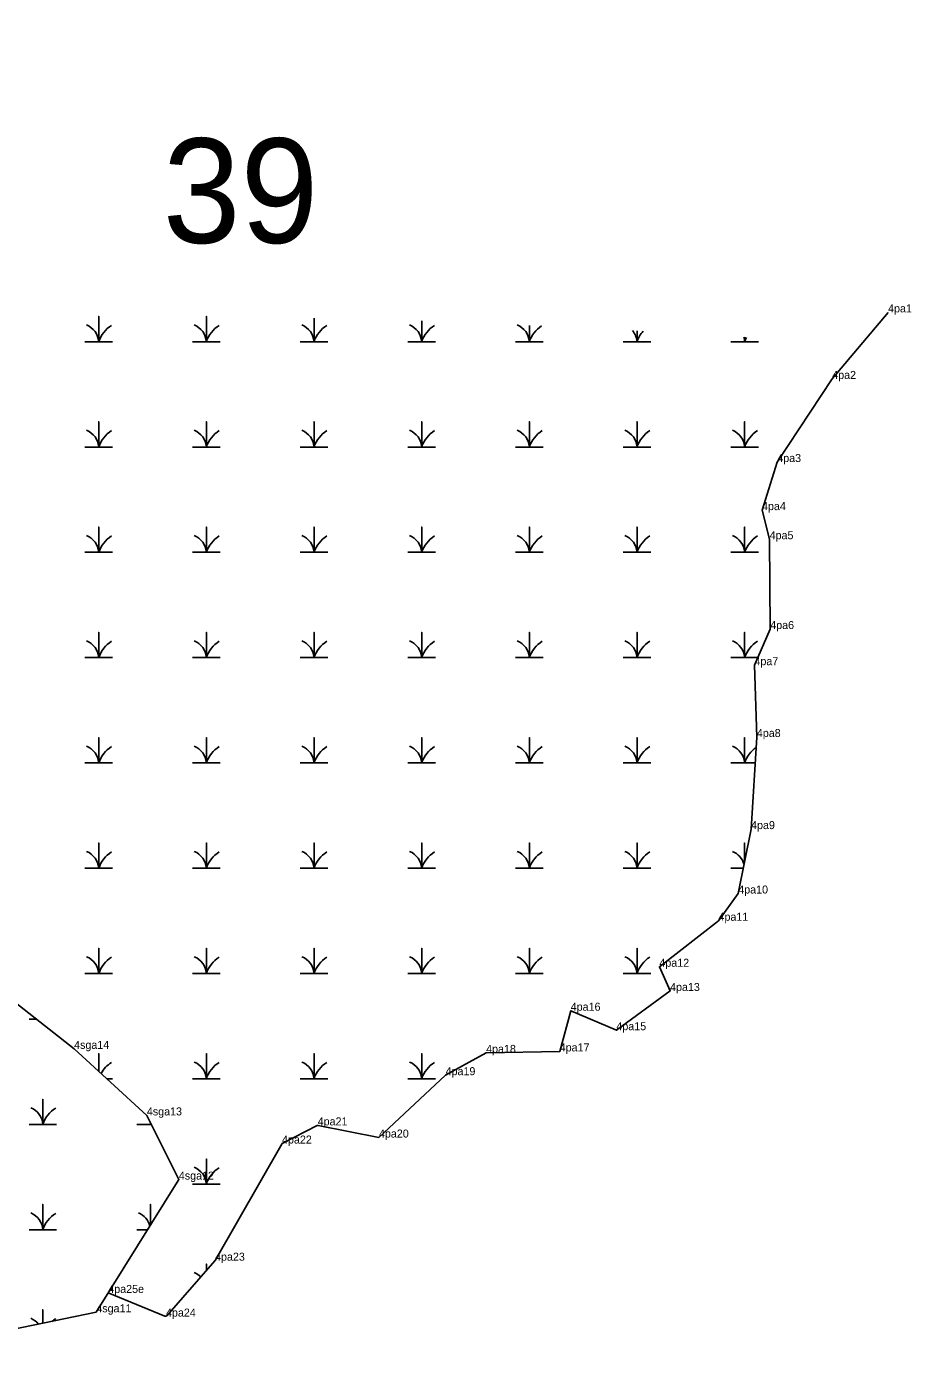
# Model space of a CAD drawing. Extents: x 2072529 to 2268796, y 436423 to 470406.
# Drawn here: x 2106019 to 2106571, y 456270 to 457101 of the extents above; entities that cross this region are included whole.
import ezdxf

# ---------------------------------------------------------------- set-up
doc = ezdxf.new("R2010")
doc.units = 0
for name, color, linetype in [('Default', 7, 'Continuous'), ('Exist Environmental Wetland Boundary', 7, 'Continuous'), ('Exist Environmental Wetland Boundary Cogo Comment', 7, 'Continuous'), ('Exist Hydro Jurisdictional Stream or Body of Water NEU Mitigable', 7, 'Continuous'), ('Exist Hydro Jurisdictional Stream or Body of Water NEU Mitigable Cogo Comment', 7, 'Continuous'), ('Exist Hydro Swamp or Marsh', 7, 'Continuous'), ('Old_Level_20', 7, 'Continuous')]:
    doc.layers.add(name, color=color, linetype=linetype)

msp = doc.modelspace()

# ---------------------------------------------------------------- linework, layer by layer
at = {"layer": 'Exist Environmental Wetland Boundary'}
for p, q in [((2106200.26, 456413.85), (2106178.3, 456402.68)), ((2106238.84, 456406.41), (2106200.91, 456413.94)), ((2106136.51, 456329.56), (2106178.3, 456402.68)), ((2106106.29, 456295.08), (2106136.39, 456329.4)), ((2106069.76, 456309.31), (2106105.16, 456294.81))]:
    msp.add_line(p, q, dxfattribs=at)
msp.add_lwpolyline([(2106556.87, 456922.07), (2106521.97, 456880.48), (2106487.63, 456828.55), (2106478.13, 456798.5), (2106482.86, 456780.3), (2106483.24, 456724.18), (2106473.39, 456701.61), (2106474.88, 456656.72), (2106471.29, 456599.17), (2106463.27, 456558.92), (2106450.94, 456541.89), (2106414.01, 456513.16), (2106420.69, 456498.01), (2106387.16, 456473.5), (2106358.62, 456485.68), (2106351.75, 456460.24), (2106305.77, 456459.32), (2106280.47, 456445.4), (2106238.84, 456406.41)], dxfattribs=at)
for centre, start, end in [((2106200.71, 456412.96), 78.76667, 116.97733), ((2106135.64, 456330.05), 318.74401, 330.2504), ((2106105.54, 456295.73), 247.72673, 318.74401)]:
    msp.add_arc(centre, 1, start, end, dxfattribs=at)
at = {"layer": 'Exist Hydro Jurisdictional Stream or Body of Water NEU Mitigable'}
for points in [[(2106062.28, 456297.21), (2106113.83, 456380.14), (2106093.86, 456420.25), (2106048.41, 456461.85), (2105995.55, 456503.26), (2105909.16, 456526.32), (2105784.25, 456557.63), (2105748.09, 456581.3), (2105716.56, 456602.28), (2105757.7, 456638.05), (2105836.12, 456712.15), (2105864.19, 456761.82), (2105841.65, 456853.31), (2105773.32, 456924), (2105694.17, 456969.03), (2105612.78, 457022.98), (2105589.2, 457047.83), (2105574.57, 457100.66)], [(2105939.94, 455897.77), (2105923.9, 455947.53), (2105903.24, 455973.88), (2105824.98, 455982.61), (2105812.94, 455993.51), (2105806.67, 456018.05), (2105837.8, 456111.54), (2105876.03, 456204.78), (2105897.03, 456239.95), (2105926.77, 456256), (2105976.18, 456279.56), (2106062.28, 456297.21)]]:
    msp.add_lwpolyline(points, dxfattribs=at)
at = {"layer": 'Exist Hydro Swamp or Marsh'}
for points in [[(2106055.17, 456903.74), (2106063.77, 456903.74), (2106063.77, 456919.52), (2106063.77, 456903.74), (2106072.38, 456903.74)], [(2106122.42, 456903.74), (2106131.02, 456903.74), (2106131.02, 456919.52), (2106131.02, 456903.74), (2106139.63, 456903.74)], [(2106189.67, 456903.74), (2106198.27, 456903.74), (2106198.27, 456918.5)], [(2106198.27, 456918.5), (2106198.27, 456903.74), (2106206.88, 456903.74)], [(2106256.92, 456903.74), (2106265.52, 456903.74), (2106265.52, 456916.71)], [(2106265.52, 456916.71), (2106265.52, 456903.74), (2106274.13, 456903.74)], [(2106324.17, 456903.74), (2106332.77, 456903.74), (2106332.77, 456913.97)], [(2106332.77, 456913.97), (2106332.77, 456903.74), (2106341.38, 456903.74)], [(2106391.42, 456903.74), (2106400.02, 456903.74), (2106400.02, 456910.55)], [(2106400.02, 456910.55), (2106400.02, 456903.74), (2106408.63, 456903.74)], [(2106458.67, 456903.74), (2106467.27, 456903.74), (2106467.27, 456906.51)], [(2106467.27, 456906.51), (2106467.27, 456903.74), (2106475.88, 456903.74)], [(2106055.17, 456837.94), (2106063.77, 456837.94), (2106063.77, 456853.72), (2106063.77, 456837.94), (2106072.38, 456837.94)], [(2106122.42, 456837.94), (2106131.02, 456837.94), (2106131.02, 456853.72), (2106131.02, 456837.94), (2106139.63, 456837.94)], [(2106189.67, 456837.94), (2106198.27, 456837.94), (2106198.27, 456853.72), (2106198.27, 456837.94), (2106206.88, 456837.94)], [(2106256.92, 456837.94), (2106265.52, 456837.94), (2106265.52, 456853.72), (2106265.52, 456837.94), (2106274.13, 456837.94)], [(2106324.17, 456837.94), (2106332.77, 456837.94), (2106332.77, 456853.72), (2106332.77, 456837.94), (2106341.38, 456837.94)], [(2106391.42, 456837.94), (2106400.02, 456837.94), (2106400.02, 456853.72), (2106400.02, 456837.94), (2106408.63, 456837.94)], [(2106458.67, 456837.94), (2106467.27, 456837.94), (2106467.27, 456853.72), (2106467.27, 456837.94), (2106475.88, 456837.94)], [(2106055.17, 456772.14), (2106063.77, 456772.14), (2106063.77, 456787.92), (2106063.77, 456772.14), (2106072.38, 456772.14)], [(2106122.42, 456772.14), (2106131.02, 456772.14), (2106131.02, 456787.92), (2106131.02, 456772.14), (2106139.63, 456772.14)], [(2106189.67, 456772.14), (2106198.27, 456772.14), (2106198.27, 456787.92), (2106198.27, 456772.14), (2106206.88, 456772.14)], [(2106256.92, 456772.14), (2106265.52, 456772.14), (2106265.52, 456787.92), (2106265.52, 456772.14), (2106274.13, 456772.14)], [(2106324.17, 456772.14), (2106332.77, 456772.14), (2106332.77, 456787.92), (2106332.77, 456772.14), (2106341.38, 456772.14)], [(2106391.42, 456772.14), (2106400.02, 456772.14), (2106400.02, 456787.92), (2106400.02, 456772.14), (2106408.63, 456772.14)], [(2106458.67, 456772.14), (2106467.27, 456772.14), (2106467.27, 456787.92), (2106467.27, 456772.14), (2106475.88, 456772.14)], [(2106055.17, 456706.34), (2106063.77, 456706.34), (2106063.77, 456722.12), (2106063.77, 456706.34), (2106072.38, 456706.34)], [(2106122.42, 456706.34), (2106131.02, 456706.34), (2106131.02, 456722.12), (2106131.02, 456706.34), (2106139.63, 456706.34)], [(2106189.67, 456706.34), (2106198.27, 456706.34), (2106198.27, 456722.12), (2106198.27, 456706.34), (2106206.88, 456706.34)], [(2106256.92, 456706.34), (2106265.52, 456706.34), (2106265.52, 456722.12), (2106265.52, 456706.34), (2106274.13, 456706.34)], [(2106324.17, 456706.34), (2106332.77, 456706.34), (2106332.77, 456722.12), (2106332.77, 456706.34), (2106341.38, 456706.34)], [(2106391.42, 456706.34), (2106400.02, 456706.34), (2106400.02, 456722.12), (2106400.02, 456706.34), (2106408.63, 456706.34)], [(2106458.67, 456706.34), (2106467.27, 456706.34), (2106467.27, 456722.12), (2106467.27, 456706.34), (2106475.46, 456706.34)], [(2106055.17, 456640.54), (2106063.77, 456640.54), (2106063.77, 456656.32), (2106063.77, 456640.54), (2106072.38, 456640.54)], [(2106122.42, 456640.54), (2106131.02, 456640.54), (2106131.02, 456656.32), (2106131.02, 456640.54), (2106139.63, 456640.54)], [(2106189.67, 456640.54), (2106198.27, 456640.54), (2106198.27, 456656.32), (2106198.27, 456640.54), (2106206.88, 456640.54)], [(2106256.92, 456640.54), (2106265.52, 456640.54), (2106265.52, 456656.32), (2106265.52, 456640.54), (2106274.13, 456640.54)], [(2106324.17, 456640.54), (2106332.77, 456640.54), (2106332.77, 456656.32), (2106332.77, 456640.54), (2106341.38, 456640.54)], [(2106391.42, 456640.54), (2106400.02, 456640.54), (2106400.02, 456656.32), (2106400.02, 456640.54), (2106408.63, 456640.54)], [(2106458.67, 456640.54), (2106467.27, 456640.54), (2106467.27, 456656.32), (2106467.27, 456640.54), (2106473.87, 456640.54)], [(2106055.17, 456574.74), (2106063.77, 456574.74), (2106063.77, 456590.52), (2106063.77, 456574.74), (2106072.38, 456574.74)], [(2106122.42, 456574.74), (2106131.02, 456574.74), (2106131.02, 456590.52), (2106131.02, 456574.74), (2106139.63, 456574.74)], [(2106189.67, 456574.74), (2106198.27, 456574.74), (2106198.27, 456590.52), (2106198.27, 456574.74), (2106206.88, 456574.74)], [(2106256.92, 456574.74), (2106265.52, 456574.74), (2106265.52, 456590.52), (2106265.52, 456574.74), (2106274.13, 456574.74)], [(2106324.17, 456574.74), (2106332.77, 456574.74), (2106332.77, 456590.52), (2106332.77, 456574.74), (2106341.38, 456574.74)], [(2106391.42, 456574.74), (2106400.02, 456574.74), (2106400.02, 456590.52), (2106400.02, 456574.74), (2106408.63, 456574.74)], [(2106467.27, 456579.02), (2106467.27, 456590.52), (2106467.27, 456579.02)], [(2106458.67, 456574.74), (2106466.42, 456574.74)], [(2106055.17, 456508.94), (2106063.77, 456508.94), (2106063.77, 456524.72), (2106063.77, 456508.94), (2106072.38, 456508.94)], [(2106122.42, 456508.94), (2106131.02, 456508.94), (2106131.02, 456524.72), (2106131.02, 456508.94), (2106139.63, 456508.94)], [(2106189.67, 456508.94), (2106198.27, 456508.94), (2106198.27, 456524.72), (2106198.27, 456508.94), (2106206.88, 456508.94)], [(2106256.92, 456508.94), (2106265.52, 456508.94), (2106265.52, 456524.72), (2106265.52, 456508.94), (2106274.13, 456508.94)], [(2106324.17, 456508.94), (2106332.77, 456508.94), (2106332.77, 456524.72), (2106332.77, 456508.94), (2106341.38, 456508.94)], [(2106391.42, 456508.94), (2106400.02, 456508.94), (2106400.02, 456524.72), (2106400.02, 456508.94), (2106408.63, 456508.94)], [(2106020.26, 456480.41), (2106024.72, 456480.41)], [(2106063.77, 456447.79), (2106063.77, 456458.92), (2106063.77, 456447.79)], [(2106122.42, 456443.14), (2106131.02, 456443.14), (2106131.02, 456458.92), (2106131.02, 456443.14), (2106139.63, 456443.14)], [(2106189.67, 456443.14), (2106198.27, 456443.14), (2106198.27, 456458.92), (2106198.27, 456443.14), (2106206.88, 456443.14)], [(2106256.92, 456443.14), (2106265.52, 456443.14), (2106265.52, 456458.92), (2106265.52, 456443.14), (2106274.13, 456443.14)], [(2106068.85, 456443.14), (2106072.38, 456443.14)], [(2106020.26, 456414.61), (2106028.86, 456414.61), (2106028.86, 456430.39), (2106028.86, 456414.61), (2106037.47, 456414.61)], [(2106087.51, 456414.61), (2106096.11, 456414.61), (2106096.11, 456415.73)], [(2106096.11, 456415.73), (2106096.11, 456414.61), (2106096.67, 456414.61)], [(2106122.42, 456377.34), (2106131.02, 456377.34), (2106131.02, 456393.12), (2106131.02, 456377.34), (2106139.63, 456377.34)], [(2106020.26, 456348.81), (2106028.86, 456348.81), (2106028.86, 456364.59), (2106028.86, 456348.81), (2106037.47, 456348.81)], [(2106096.11, 456351.64), (2106096.11, 456364.59), (2106096.11, 456351.64)], [(2106087.51, 456348.81), (2106094.36, 456348.81)], [(2106131.02, 456323.27), (2106131.02, 456327.32), (2106131.02, 456323.27)], [(2106071.19, 456311.54), (2106072.38, 456311.54)], [(2106028.86, 456290.36), (2106028.86, 456298.79), (2106028.86, 456290.36)]]:
    msp.add_lwpolyline(points, dxfattribs=at)
for centre, radius, start, end in [((2106051.51, 456902.86), 12.3, 4.14034, 67.53497), ((2106082.02, 456897.68), 19.22, 122.12745, 161.62219), ((2106118.76, 456902.86), 12.3, 4.14034, 67.53497), ((2106149.27, 456897.68), 19.22, 122.12745, 161.62219), ((2106186.01, 456902.86), 12.3, 4.14034, 67.53497), ((2106216.52, 456897.68), 19.22, 122.12745, 161.62219), ((2106253.26, 456902.86), 12.3, 4.14034, 67.53497), ((2106283.77, 456897.68), 19.22, 122.12745, 161.62219), ((2106320.51, 456902.86), 12.3, 4.14034, 67.53497), ((2106351.02, 456897.68), 19.22, 123.76796, 161.62219), ((2106387.76, 456902.86), 12.3, 4.14034, 39.67445), ((2106418.27, 456897.68), 19.22, 138.81403, 161.62219), ((2106455.01, 456902.86), 12.3, 4.14034, 17.45152), ((2106485.52, 456897.68), 19.22, 152.9432, 161.62219), ((2106051.51, 456837.06), 12.3, 4.14034, 67.53497), ((2106082.02, 456831.88), 19.22, 122.12745, 161.62219), ((2106118.76, 456837.06), 12.3, 4.14034, 67.53497), ((2106149.27, 456831.88), 19.22, 122.12745, 161.62219), ((2106186.01, 456837.06), 12.3, 4.14034, 67.53497), ((2106216.52, 456831.88), 19.22, 122.12745, 161.62219), ((2106253.26, 456837.06), 12.3, 4.14034, 67.53497), ((2106283.77, 456831.88), 19.22, 122.12745, 161.62219), ((2106320.51, 456837.06), 12.3, 4.14034, 67.53497), ((2106351.02, 456831.88), 19.22, 122.12745, 161.62219), ((2106387.76, 456837.06), 12.3, 4.14034, 67.53497), ((2106418.27, 456831.88), 19.22, 122.12745, 161.62219), ((2106455.01, 456837.06), 12.3, 4.14034, 67.53497), ((2106485.52, 456831.88), 19.22, 122.12745, 161.62219), ((2106051.51, 456771.26), 12.3, 4.14034, 67.53497), ((2106082.02, 456766.08), 19.22, 122.12745, 161.62219), ((2106118.76, 456771.26), 12.3, 4.14034, 67.53497), ((2106149.27, 456766.08), 19.22, 122.12745, 161.62219), ((2106186.01, 456771.26), 12.3, 4.14034, 67.53497), ((2106216.52, 456766.08), 19.22, 122.12745, 161.62219), ((2106253.26, 456771.26), 12.3, 4.14034, 67.53497), ((2106283.77, 456766.08), 19.22, 122.12745, 161.62219), ((2106320.51, 456771.26), 12.3, 4.14034, 67.53497), ((2106351.02, 456766.08), 19.22, 122.12745, 161.62219), ((2106387.76, 456771.26), 12.3, 4.14034, 67.53497), ((2106418.27, 456766.08), 19.22, 122.12745, 161.62219), ((2106455.01, 456771.26), 12.3, 4.14034, 67.53497), ((2106485.52, 456766.08), 19.22, 122.12745, 161.62219), ((2106051.51, 456705.46), 12.3, 4.14034, 67.53497), ((2106082.02, 456700.28), 19.22, 122.12745, 161.62219), ((2106118.76, 456705.46), 12.3, 4.14034, 67.53497), ((2106149.27, 456700.28), 19.22, 122.12745, 161.62219), ((2106186.01, 456705.46), 12.3, 4.14034, 67.53497), ((2106216.52, 456700.28), 19.22, 122.12745, 161.62219), ((2106253.26, 456705.46), 12.3, 4.14034, 67.53497), ((2106283.77, 456700.28), 19.22, 122.12745, 161.62219), ((2106320.51, 456705.46), 12.3, 4.14034, 67.53497), ((2106351.02, 456700.28), 19.22, 122.12745, 161.62219), ((2106387.76, 456705.46), 12.3, 4.14034, 67.53497), ((2106418.27, 456700.28), 19.22, 122.12745, 161.62219), ((2106455.01, 456705.46), 12.3, 4.14034, 67.53497), ((2106485.52, 456700.28), 19.22, 122.12745, 161.62219), ((2106051.51, 456639.66), 12.3, 4.14034, 67.53497), ((2106082.02, 456634.48), 19.22, 122.12745, 161.62219), ((2106118.76, 456639.66), 12.3, 4.14034, 67.53497), ((2106149.27, 456634.48), 19.22, 122.12745, 161.62219), ((2106186.01, 456639.66), 12.3, 4.14034, 67.53497), ((2106216.52, 456634.48), 19.22, 122.12745, 161.62219), ((2106253.26, 456639.66), 12.3, 4.14034, 67.53497), ((2106283.77, 456634.48), 19.22, 122.12745, 161.62219), ((2106320.51, 456639.66), 12.3, 4.14034, 67.53497), ((2106351.02, 456634.48), 19.22, 122.12745, 161.62219), ((2106387.76, 456639.66), 12.3, 4.14034, 67.53497), ((2106418.27, 456634.48), 19.22, 122.12745, 161.62219), ((2106455.01, 456639.66), 12.3, 4.14034, 67.53497), ((2106485.52, 456634.48), 19.22, 125.05185, 161.62219), ((2106051.51, 456573.86), 12.3, 4.14034, 67.53497), ((2106082.02, 456568.68), 19.22, 122.12745, 161.62219), ((2106118.76, 456573.86), 12.3, 4.14034, 67.53497), ((2106149.27, 456568.68), 19.22, 122.12745, 161.62219), ((2106186.01, 456573.86), 12.3, 4.14034, 67.53497), ((2106216.52, 456568.68), 19.22, 122.12745, 161.62219), ((2106253.26, 456573.86), 12.3, 4.14034, 67.53497), ((2106283.77, 456568.68), 19.22, 122.12745, 161.62219), ((2106320.51, 456573.86), 12.3, 4.14034, 67.53497), ((2106351.02, 456568.68), 19.22, 122.12745, 161.62219), ((2106387.76, 456573.86), 12.3, 4.14034, 67.53497), ((2106418.27, 456568.68), 19.22, 122.12745, 161.62219), ((2106455.01, 456573.86), 12.3, 15.0833, 67.53497), ((2106051.51, 456508.06), 12.3, 4.14034, 67.53497), ((2106082.02, 456502.88), 19.22, 122.12745, 161.62219), ((2106118.76, 456508.06), 12.3, 4.14034, 67.53497), ((2106149.27, 456502.88), 19.22, 122.12745, 161.62219), ((2106186.01, 456508.06), 12.3, 4.14034, 67.53497), ((2106216.52, 456502.88), 19.22, 122.12745, 161.62219), ((2106253.26, 456508.06), 12.3, 4.14034, 67.53497), ((2106283.77, 456502.88), 19.22, 122.12745, 161.62219), ((2106320.51, 456508.06), 12.3, 4.14034, 67.53497), ((2106351.02, 456502.88), 19.22, 122.12745, 161.62219), ((2106387.76, 456508.06), 12.3, 4.14034, 67.53497), ((2106418.27, 456502.88), 19.22, 122.12745, 161.62219), ((2106082.02, 456437.08), 19.22, 122.12745, 150.8213), ((2106118.76, 456442.26), 12.3, 4.14034, 67.53497), ((2106149.27, 456437.08), 19.22, 122.12745, 161.62219), ((2106186.01, 456442.26), 12.3, 4.14034, 67.53497), ((2106216.52, 456437.08), 19.22, 122.12745, 161.62219), ((2106253.26, 456442.26), 12.3, 4.14034, 67.53497), ((2106283.77, 456437.08), 19.22, 122.12745, 161.62219), ((2106016.6, 456413.72), 12.3, 4.14034, 67.53497), ((2106047.11, 456408.55), 19.22, 122.12745, 161.62219), ((2106083.85, 456413.72), 12.3, 67.20334, 67.53497), ((2106083.85, 456413.72), 12.3, 4.14034, 11.4354), ((2106114.36, 456408.55), 19.22, 159.54119, 161.62219), ((2106118.76, 456376.46), 12.3, 4.14034, 67.53497), ((2106149.27, 456371.28), 19.22, 122.12745, 161.62219), ((2106016.6, 456347.92), 12.3, 4.14034, 67.53497), ((2106047.11, 456342.75), 19.22, 122.12745, 161.62219), ((2106083.85, 456347.92), 12.3, 14.70419, 67.53497), ((2106118.76, 456310.66), 12.3, 44.54733, 67.53497), ((2106016.6, 456282.12), 12.3, 38.7217, 67.53497), ((2106047.11, 456276.95), 19.22, 122.12745, 130.64043)]:
    msp.add_arc(centre, radius, start, end, dxfattribs=at)
at = {"layer": 'Old_Level_20'}
for p, q in [((2106556.87, 456922.07), (2106556.87, 456922.07)), ((2106521.97, 456880.48), (2106521.97, 456880.48)), ((2106487.63, 456828.55), (2106487.63, 456828.55)), ((2106478.13, 456798.5), (2106478.13, 456798.5)), ((2106482.86, 456780.3), (2106482.86, 456780.3)), ((2106483.24, 456724.18), (2106483.24, 456724.18)), ((2106473.39, 456701.61), (2106473.39, 456701.61)), ((2106474.88, 456656.72), (2106474.88, 456656.72)), ((2106471.29, 456599.17), (2106471.29, 456599.17)), ((2106463.27, 456558.92), (2106463.27, 456558.92)), ((2106450.94, 456541.89), (2106450.94, 456541.89)), ((2106414.01, 456513.16), (2106414.01, 456513.16)), ((2106420.69, 456498.01), (2106420.69, 456498.01)), ((2106358.62, 456485.68), (2106358.62, 456485.68)), ((2106387.16, 456473.5), (2106387.16, 456473.5)), ((2106048.41, 456461.85), (2106048.41, 456461.85)), ((2106351.75, 456460.24), (2106351.75, 456460.24)), ((2106305.77, 456459.32), (2106305.77, 456459.32)), ((2106280.47, 456445.4), (2106280.47, 456445.4)), ((2106093.86, 456420.25), (2106093.86, 456420.25)), ((2106200.56, 456414.01), (2106200.56, 456414.01)), ((2106178.3, 456402.68), (2106178.3, 456402.68)), ((2106238.84, 456406.41), (2106238.84, 456406.41)), ((2106113.83, 456380.14), (2106113.83, 456380.14)), ((2106136.46, 456329.47), (2106136.46, 456329.47)), ((2106069.76, 456309.31), (2106069.76, 456309.31)), ((2106062.28, 456297.21), (2106062.28, 456297.21)), ((2106105.82, 456294.54), (2106105.82, 456294.54))]:
    msp.add_line(p, q, dxfattribs=at)

# ---------------------------------------------------------------- texts
at = {"layer": 'Default'}
msp.add_text('39', height=65.34, dxfattribs=at).set_placement((2106103.78, 456965.47))
at = {"layer": 'Exist Environmental Wetland Boundary Cogo Comment'}
for s, p in [('4pa1', (2106556.87, 456922.07)), ('4pa2', (2106521.97, 456880.48)), ('4pa3', (2106487.63, 456828.55)), ('4pa4', (2106478.13, 456798.5)), ('4pa5', (2106482.86, 456780.3)), ('4pa6', (2106483.24, 456724.18)), ('4pa7', (2106473.39, 456701.61)), ('4pa8', (2106474.88, 456656.72)), ('4pa9', (2106471.29, 456599.17)), ('4pa10', (2106463.27, 456558.92)), ('4pa11', (2106450.94, 456541.89)), ('4pa12', (2106414.01, 456513.16)), ('4pa13', (2106420.69, 456498.01)), ('4pa16', (2106358.62, 456485.68)), ('4pa15', (2106387.16, 456473.5)), ('4pa18', (2106305.77, 456459.32)), ('4pa17', (2106351.75, 456460.24)), ('4pa19', (2106280.47, 456445.4)), ('4pa21', (2106200.56, 456414.01)), ('4pa20', (2106238.84, 456406.41)), ('4pa22', (2106178.3, 456402.68)), ('4pa23', (2106136.46, 456329.47)), ('4pa24', (2106105.82, 456294.54))]:
    msp.add_text(s, height=5, dxfattribs=at).set_placement(p)
at = {"layer": 'Exist Hydro Jurisdictional Stream or Body of Water NEU Mitigable Cogo Comment'}
for s, p in [('4sga14', (2106048.41, 456461.85)), ('4sga13', (2106093.86, 456420.25)), ('4sga12', (2106113.83, 456380.14)), ('4pa25e', (2106069.76, 456309.31)), ('4sga11', (2106062.28, 456297.21))]:
    msp.add_text(s, height=5, dxfattribs=at).set_placement(p)

doc.saveas('drawing.dxf')
